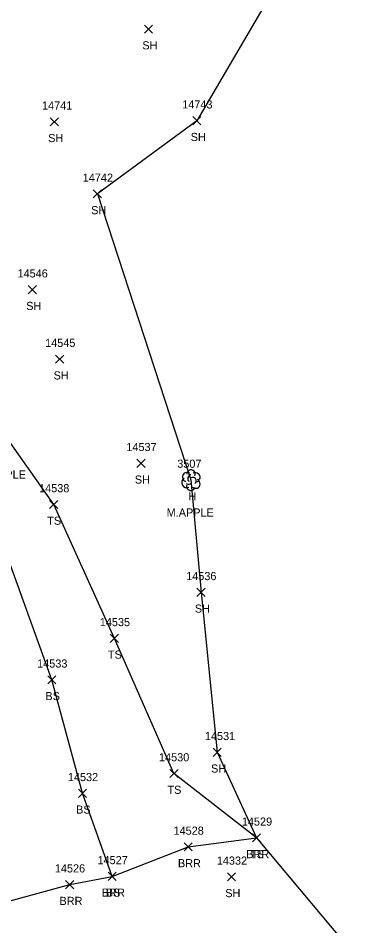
# Model space of a CAD drawing. Extents: x 1439173 to 1457902, y 641926 to 659889.
# Drawn here: x 1446577.3 to 1446662.5, y 652860.7 to 653084 of the extents above; entities that cross this region are included whole.
import ezdxf

# ---------------------------------------------------------------- set-up
doc = ezdxf.new("R2010")
doc.units = 0
for name, color, linetype in [('L_A', 7, 'Continuous'), ('L_C', 7, 'Continuous'), ('L_I', 7, 'Continuous'), ('L_TIC', 7, 'Continuous'), ('LABL', 7, 'Continuous'), ('LELB', 7, 'Continuous'), ('LSOGP', 7, 'Continuous'), ('LTD', 7, 'Continuous')]:
    doc.layers.add(name, color=color, linetype=linetype)

msp = doc.modelspace()

# ---------------------------------------------------------------- linework, layer by layer
at = {"layer": 'L_TIC'}
for points in [[(1446608.31, 653080.32), (1446610.31, 653082.32)], [(1446610.31, 653080.32), (1446608.31, 653082.32)], [(1446585.19, 653057.51), (1446587.19, 653059.51)], [(1446587.19, 653057.51), (1446585.19, 653059.51)], [(1446620.2, 653057.78), (1446622.2, 653059.78)], [(1446622.2, 653057.78), (1446620.2, 653059.78)], [(1446595.75, 653039.77), (1446597.75, 653041.77)], [(1446597.75, 653039.77), (1446595.75, 653041.77)], [(1446579.79, 653016.21), (1446581.79, 653018.21)], [(1446581.79, 653016.21), (1446579.79, 653018.21)], [(1446586.51, 652999.12), (1446588.51, 653001.12)], [(1446588.51, 652999.12), (1446586.51, 653001.12)], [(1446606.47, 652973.5), (1446608.47, 652975.5)], [(1446608.47, 652973.5), (1446606.47, 652975.5)], [(1446585.03, 652963.37), (1446587.03, 652965.37)], [(1446587.03, 652963.37), (1446585.03, 652965.37)], [(1446621.22, 652941.75), (1446623.22, 652943.75)], [(1446623.22, 652941.75), (1446621.22, 652943.75)], [(1446599.94, 652930.43), (1446601.94, 652932.43)], [(1446601.94, 652930.43), (1446599.94, 652932.43)], [(1446584.55, 652920.23), (1446586.55, 652922.23)], [(1446586.55, 652920.23), (1446584.55, 652922.23)], [(1446625.19, 652902.4), (1446627.19, 652904.4)], [(1446627.19, 652902.4), (1446625.19, 652904.4)], [(1446614.57, 652897.17), (1446616.57, 652899.17)], [(1446616.57, 652897.17), (1446614.57, 652899.17)], [(1446592.1, 652892.31), (1446594.1, 652894.31)], [(1446594.1, 652892.31), (1446592.1, 652894.31)], [(1446634.84, 652881.35), (1446636.84, 652883.35)], [(1446636.84, 652881.35), (1446634.84, 652883.35)], [(1446634.84, 652881.35), (1446636.84, 652883.35)], [(1446636.84, 652881.35), (1446634.84, 652883.35)], [(1446618.06, 652879.12), (1446620.06, 652881.12)], [(1446620.06, 652879.12), (1446618.06, 652881.12)], [(1446599.38, 652871.87), (1446601.38, 652873.87)], [(1446601.38, 652871.87), (1446599.38, 652873.87)], [(1446599.38, 652871.87), (1446601.38, 652873.87)], [(1446601.38, 652871.87), (1446599.38, 652873.87)], [(1446628.69, 652871.76), (1446630.69, 652873.76)], [(1446630.69, 652871.76), (1446628.69, 652873.76)], [(1446588.96, 652869.84), (1446590.96, 652871.84)], [(1446590.96, 652869.84), (1446588.96, 652871.84)]]:
    msp.add_lwpolyline(points, dxfattribs=at)
at = {"layer": 'LABL'}
msp.add_lwpolyline([(1446558.64, 652834.47), (1446552.78, 652867.75), (1446542.95, 652883.9), (1446526.11, 652918.76), (1446515.94, 652945.37), (1446512.09, 652959.61), (1446524.52, 652966.77), (1446538.88, 652947.35), (1446552.1, 652916.18), (1446561.87, 652889.2), (1446572.52, 652866.11), (1446589.96, 652870.84), (1446600.38, 652872.87), (1446619.06, 652880.12), (1446635.84, 652882.35)], dxfattribs=at)
at = {"layer": 'LELB'}
for points in [[(1446635.84, 652882.35), (1446615.57, 652898.17), (1446600.94, 652931.43), (1446586.03, 652964.37), (1446568.08, 652989.85), (1446552.29, 653011.97), (1446527.35, 653050.04), (1446507.8, 653069.52), (1446493.64, 653068.25), (1446483.93, 653062.73), (1446478.95, 653054.69), (1446472.26, 653052.2)], [(1446600.38, 652872.87), (1446593.1, 652893.31), (1446585.55, 652921.23), (1446573.09, 652955.8), (1446553.24, 652980.15), (1446538.27, 653006.71), (1446516.38, 653043.37), (1446500.34, 653064.32), (1446488.24, 653056.45)]]:
    msp.add_lwpolyline(points, dxfattribs=at)
at = {"layer": 'LSOGP'}
msp.add_lwpolyline([(1446643.58, 653097.08), (1446621.19, 653058.78), (1446596.75, 653040.76), (1446619.72, 652970.39), (1446622.22, 652942.75), (1446626.19, 652903.4), (1446635.85, 652882.35), (1446662.46, 652850.52)], dxfattribs=at)
at = {"layer": 'LTD'}
msp.add_line((1446619.72, 652970.39), (1446619.72, 652970.39), dxfattribs=at)
msp.add_line((1446619.72, 652970.39), (1446619.72, 652970.39), dxfattribs=at)
msp.add_arc((1446619.76, 652971.83), 1.05, 335.5272, 180.9563, dxfattribs=at)
for centre, major_axis, ratio, start_param, end_param in [((1446618.93, 652971.06), (1.21, -0.51), 0.895232, 1.570796, 4.712389), ((1446620.76, 652970.98), (-1.14, -0.48), 0.949671, 1.570796, 4.712389), ((1446618.63, 652969.68), (0.58, -1.04), 0.959034, 3.141593, 6.283185), ((1446619.26, 652969.64), (-0.625, -0.083), 0.423636, 0, 3.141593), ((1446619.51, 652970.85), (-0.208, -0.792), 0.645439, 3.141593, 6.283185), ((1446620.22, 652970.23), (-0.5, 0.667), 0.989748, 3.141593, 6.283185), ((1446620.72, 652969.56), (-1.09, 0.79), 0.841452, 1.570796, 4.712389), ((1446619.72, 652968.89), (0.26, 1.06), 0.942809, 1.570796, 4.712389)]:
    msp.add_ellipse(centre, major_axis=major_axis, ratio=ratio, start_param=start_param, end_param=end_param, dxfattribs=at)

# ---------------------------------------------------------------- texts
at = {"layer": 'L_A'}
for s, p in [('SH', (1446607.8, 653076.32)), ('SH', (1446584.67, 653053.51)), ('SH', (1446619.68, 653053.78)), ('SH', (1446595.23, 653035.77)), ('SH', (1446579.28, 653012.21)), ('SH', (1446586, 652995.12)), ('SH', (1446605.96, 652969.5)), ('H', (1446619.15, 652965.39)), ('TS', (1446584.44, 652959.37)), ('SH', (1446620.7, 652937.75)), ('TS', (1446599.35, 652926.43)), ('BS', (1446583.99, 652916.23)), ('SH', (1446624.68, 652898.4)), ('TS', (1446613.98, 652893.17)), ('BS', (1446591.54, 652888.31)), ('BRR', (1446633.33, 652877.35)), ('TS', (1446634.25, 652877.35)), ('BRR', (1446616.55, 652875.12)), ('BRR', (1446597.87, 652867.87)), ('BS', (1446598.82, 652867.87)), ('SH', (1446628.18, 652867.76)), ('BRR', (1446587.45, 652865.84))]:
    msp.add_text(s, height=2, dxfattribs=at).set_placement(p)
at = {"layer": 'L_C'}
for p in [(1446567.61, 652970.73), (1446613.78, 652961.39)]:
    msp.add_text('M.APPLE', height=2, dxfattribs=at).set_placement(p)
at = {"layer": 'L_I'}
for s, p in [('14741', (1446583.16, 653061.51)), ('14743', (1446617.6, 653061.78)), ('14742', (1446593.16, 653043.77)), ('14546', (1446577.14, 653020.21)), ('14545', (1446583.92, 653003.12)), ('14537', (1446603.88, 652977.5)), ('3507', (1446616.38, 652973.39)), ('14538', (1446582.44, 652967.37)), ('14536', (1446618.57, 652945.75)), ('14535', (1446597.35, 652934.43)), ('14533', (1446581.96, 652924.23)), ('14531', (1446623.17, 652906.4)), ('14530', (1446611.9, 652901.17)), ('14532', (1446589.51, 652896.31)), ('14529', (1446632.25, 652885.35)), ('14529', (1446632.25, 652885.35)), ('14528', (1446615.47, 652883.12)), ('14526', (1446586.31, 652873.84)), ('14527', (1446596.79, 652875.87)), ('14527', (1446596.79, 652875.87)), ('14332', (1446626.1, 652875.76))]:
    msp.add_text(s, height=2, dxfattribs=at).set_placement(p)

doc.saveas('drawing.dxf')
